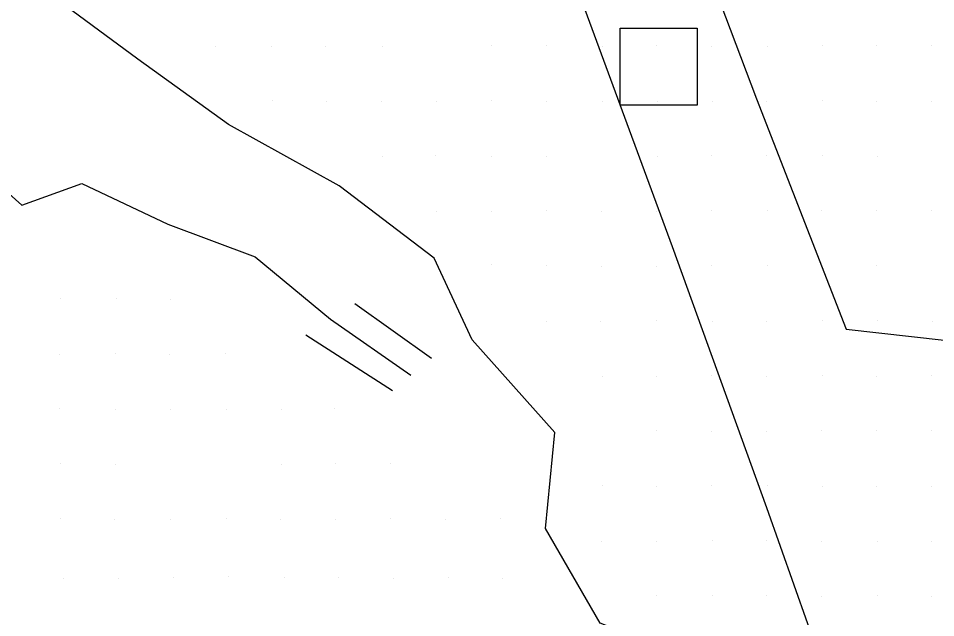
# Model space of a CAD drawing. Extents: x 1602514 to 1609837, y 863887 to 871157.
# Drawn here: x 1604320.5 to 1604570.6, y 868034.9 to 868198.3 of the extents above; entities that cross this region are included whole.
import ezdxf

# ---------------------------------------------------------------- set-up
doc = ezdxf.new("R2010")
doc.units = 0
for name, color, linetype in [('Survey-Flow line', 7, 'Continuous'), ('Survey-Ridge Lines', 7, 'Continuous'), ('Survey-Spot dirt', 7, 'Continuous'), ('Survey-Vegetation trees', 7, 'Continuous'), ('Utility-Pole', 7, 'Continuous')]:
    doc.layers.add(name, color=color, linetype=linetype)

msp = doc.modelspace()

# ---------------------------------------------------------------- linework, layer by layer
at = {"layer": 'Survey-Flow line'}
msp.add_lwpolyline([(1604275.54, 868191.96), (1604292.01, 868173.54), (1604321.41, 868147.34), (1604337.74, 868153.33), (1604361.22, 868142.24), (1604385.01, 868133.26), (1604405.59, 868116.33), (1604427.51, 868101.01)], dxfattribs=at)
msp.add_lwpolyline([(1604275.54, 868191.96), (1604292.01, 868173.54), (1604321.41, 868147.34), (1604337.74, 868153.33), (1604361.22, 868142.24), (1604385.01, 868133.26), (1604405.59, 868116.33), (1604427.51, 868101.01)], dxfattribs=at)
at = {"layer": 'Survey-Ridge Lines'}
for p, q in [((1604412.2, 868120.58), (1604433.14, 868105.7)), ((1604412.2, 868120.58), (1604433.14, 868105.7)), ((1604398.88, 868112.02), (1604422.47, 868096.82)), ((1604398.88, 868112.02), (1604422.47, 868096.82))]:
    msp.add_line(p, q, dxfattribs=at)
msp.add_lwpolyline([(1604503.62, 867979.05), (1604506.65, 868022.58), (1604479.14, 868033.42), (1604464.23, 868059.26), (1604466.73, 868085.39), (1604444.18, 868110.64), (1604433.82, 868132.95), (1604407.92, 868152.62), (1604377.73, 868169.34), (1604353.04, 868187.15), (1604328.15, 868205.61), (1604316.02, 868234.22), (1604313, 868249), (1604299.33, 868273.82), (1604275.83, 868292.59), (1604254.32, 868299.09)], dxfattribs=at)
msp.add_lwpolyline([(1604503.62, 867979.05), (1604506.65, 868022.58), (1604479.14, 868033.42), (1604464.23, 868059.26), (1604466.73, 868085.39), (1604444.18, 868110.64), (1604433.82, 868132.95), (1604407.92, 868152.62), (1604377.73, 868169.34), (1604353.04, 868187.15), (1604328.15, 868205.61), (1604316.02, 868234.22), (1604313, 868249), (1604299.33, 868273.82), (1604275.83, 868292.59), (1604254.32, 868299.09)], dxfattribs=at)
at = {"layer": 'Survey-Spot dirt'}
for p, q in [((1604374.3, 868190.78), (1604374.3, 868190.78)), ((1604374.3, 868190.78), (1604374.3, 868190.78)), ((1604389.54, 868190.61), (1604389.54, 868190.61)), ((1604389.54, 868190.61), (1604389.54, 868190.61)), ((1604404.13, 868190.54), (1604404.13, 868190.54)), ((1604404.13, 868190.54), (1604404.13, 868190.54)), ((1604419.65, 868190.68), (1604419.65, 868190.68)), ((1604419.65, 868190.68), (1604419.65, 868190.68)), ((1604449.53, 868190.84), (1604449.53, 868190.84)), ((1604449.53, 868190.84), (1604449.53, 868190.84)), ((1604464.37, 868190.93), (1604464.37, 868190.93)), ((1604464.37, 868190.93), (1604464.37, 868190.93)), ((1604479.63, 868190.75), (1604479.63, 868190.75)), ((1604479.63, 868190.75), (1604479.63, 868190.75)), ((1604494.53, 868190.86), (1604494.53, 868190.86)), ((1604494.53, 868190.86), (1604494.53, 868190.86)), ((1604509.43, 868190.76), (1604509.43, 868190.76)), ((1604509.43, 868190.76), (1604509.43, 868190.76)), ((1604524.72, 868190.6), (1604524.72, 868190.6)), ((1604524.72, 868190.6), (1604524.72, 868190.6)), ((1604539.7, 868190.83), (1604539.7, 868190.83)), ((1604539.7, 868190.83), (1604539.7, 868190.83)), ((1604554.59, 868190.82), (1604554.59, 868190.82)), ((1604554.59, 868190.82), (1604554.59, 868190.82)), ((1604569.56, 868190.86), (1604569.56, 868190.86)), ((1604569.56, 868190.86), (1604569.56, 868190.86)), ((1604389.7, 868175.96), (1604389.7, 868175.96)), ((1604389.7, 868175.96), (1604389.7, 868175.96)), ((1604404.36, 868175.61), (1604404.36, 868175.61)), ((1604404.36, 868175.61), (1604404.36, 868175.61)), ((1604419.6, 868175.73), (1604419.6, 868175.73)), ((1604419.6, 868175.73), (1604419.6, 868175.73)), ((1604434.47, 868175.77), (1604434.47, 868175.77)), ((1604434.47, 868175.77), (1604434.47, 868175.77)), ((1604449.49, 868175.8), (1604449.49, 868175.8)), ((1604449.49, 868175.8), (1604449.49, 868175.8)), ((1604464.53, 868175.66), (1604464.53, 868175.66)), ((1604464.53, 868175.66), (1604464.53, 868175.66)), ((1604479.7, 868175.71), (1604479.7, 868175.71)), ((1604479.7, 868175.71), (1604479.7, 868175.71)), ((1604494.61, 868175.76), (1604494.61, 868175.76)), ((1604494.61, 868175.76), (1604494.61, 868175.76)), ((1604509.72, 868175.68), (1604509.72, 868175.68)), ((1604509.72, 868175.68), (1604509.72, 868175.68)), ((1604524.59, 868175.66), (1604524.59, 868175.66)), ((1604524.59, 868175.66), (1604524.59, 868175.66)), ((1604539.61, 868175.87), (1604539.61, 868175.87)), ((1604539.61, 868175.87), (1604539.61, 868175.87)), ((1604554.59, 868175.72), (1604554.59, 868175.72)), ((1604554.59, 868175.72), (1604554.59, 868175.72)), ((1604569.58, 868175.71), (1604569.58, 868175.71)), ((1604569.58, 868175.71), (1604569.58, 868175.71)), ((1604419.69, 868160.67), (1604419.69, 868160.67)), ((1604419.69, 868160.67), (1604419.69, 868160.67)), ((1604434.28, 868160.81), (1604434.28, 868160.81)), ((1604434.28, 868160.81), (1604434.28, 868160.81)), ((1604449.47, 868160.76), (1604449.47, 868160.76)), ((1604449.47, 868160.76), (1604449.47, 868160.76)), ((1604464.53, 868160.79), (1604464.53, 868160.79)), ((1604464.53, 868160.79), (1604464.53, 868160.79)), ((1604494.64, 868160.75), (1604494.64, 868160.75)), ((1604494.64, 868160.75), (1604494.64, 868160.75)), ((1604509.49, 868160.8), (1604509.49, 868160.8)), ((1604509.49, 868160.8), (1604509.49, 868160.8)), ((1604524.51, 868160.92), (1604524.51, 868160.92)), ((1604524.51, 868160.92), (1604524.51, 868160.92)), ((1604539.61, 868160.86), (1604539.61, 868160.86)), ((1604539.61, 868160.86), (1604539.61, 868160.86)), ((1604554.73, 868160.79), (1604554.73, 868160.79)), ((1604554.73, 868160.79), (1604554.73, 868160.79)), ((1604434.49, 868145.72), (1604434.49, 868145.72)), ((1604434.49, 868145.72), (1604434.49, 868145.72)), ((1604449.47, 868145.59), (1604449.47, 868145.59)), ((1604449.47, 868145.59), (1604449.47, 868145.59)), ((1604464.44, 868145.82), (1604464.44, 868145.82)), ((1604464.44, 868145.82), (1604464.44, 868145.82)), ((1604479.38, 868145.63), (1604479.38, 868145.63)), ((1604479.38, 868145.63), (1604479.38, 868145.63)), ((1604494.46, 868145.74), (1604494.46, 868145.74)), ((1604494.46, 868145.74), (1604494.46, 868145.74)), ((1604509.58, 868145.84), (1604509.58, 868145.84)), ((1604509.58, 868145.84), (1604509.58, 868145.84)), ((1604524.63, 868145.91), (1604524.63, 868145.91)), ((1604524.63, 868145.91), (1604524.63, 868145.91)), ((1604539.51, 868145.92), (1604539.51, 868145.92)), ((1604539.51, 868145.92), (1604539.51, 868145.92)), ((1604554.57, 868145.86), (1604554.57, 868145.86)), ((1604554.57, 868145.86), (1604554.57, 868145.86)), ((1604569.36, 868145.95), (1604569.36, 868145.95)), ((1604569.36, 868145.95), (1604569.36, 868145.95)), ((1604449.4, 868131.1), (1604449.4, 868131.1)), ((1604449.4, 868131.1), (1604449.4, 868131.1)), ((1604464.55, 868130.85), (1604464.55, 868130.85)), ((1604464.55, 868130.85), (1604464.55, 868130.85)), ((1604479.39, 868130.57), (1604479.39, 868130.57)), ((1604479.39, 868130.57), (1604479.39, 868130.57)), ((1604494.5, 868130.78), (1604494.5, 868130.78)), ((1604494.5, 868130.78), (1604494.5, 868130.78)), ((1604509.58, 868130.81), (1604509.58, 868130.81)), ((1604509.58, 868130.81), (1604509.58, 868130.81)), ((1604524.68, 868130.81), (1604524.68, 868130.81)), ((1604524.68, 868130.81), (1604524.68, 868130.81)), ((1604539.62, 868130.87), (1604539.62, 868130.87)), ((1604539.62, 868130.87), (1604539.62, 868130.87)), ((1604554.58, 868130.82), (1604554.58, 868130.82)), ((1604554.58, 868130.82), (1604554.58, 868130.82)), ((1604331.89, 868121.96), (1604331.89, 868121.96)), ((1604331.89, 868121.96), (1604331.89, 868121.96)), ((1604347.14, 868121.95), (1604347.14, 868121.95)), ((1604347.14, 868121.95), (1604347.14, 868121.95)), ((1604361.94, 868121.68), (1604361.94, 868121.68)), ((1604361.94, 868121.68), (1604361.94, 868121.68)), ((1604464.47, 868115.7), (1604464.47, 868115.7)), ((1604464.47, 868115.7), (1604464.47, 868115.7)), ((1604479.29, 868115.78), (1604479.29, 868115.78)), ((1604479.29, 868115.78), (1604479.29, 868115.78)), ((1604494.45, 868115.82), (1604494.45, 868115.82)), ((1604494.45, 868115.82), (1604494.45, 868115.82)), ((1604509.67, 868115.69), (1604509.67, 868115.69)), ((1604509.67, 868115.69), (1604509.67, 868115.69)), ((1604524.44, 868115.68), (1604524.44, 868115.68)), ((1604524.44, 868115.68), (1604524.44, 868115.68)), ((1604539.69, 868115.83), (1604539.69, 868115.83)), ((1604539.69, 868115.83), (1604539.69, 868115.83)), ((1604554.61, 868115.89), (1604554.61, 868115.89)), ((1604554.61, 868115.89), (1604554.61, 868115.89)), ((1604569.6, 868115.69), (1604569.6, 868115.69)), ((1604569.6, 868115.69), (1604569.6, 868115.69)), ((1604331.8, 868106.74), (1604331.8, 868106.74)), ((1604331.8, 868106.74), (1604331.8, 868106.74)), ((1604346.99, 868106.81), (1604346.99, 868106.81)), ((1604346.99, 868106.81), (1604346.99, 868106.81)), ((1604361.68, 868106.78), (1604361.68, 868106.78)), ((1604361.68, 868106.78), (1604361.68, 868106.78)), ((1604376.99, 868107.07), (1604376.99, 868107.07)), ((1604376.99, 868107.07), (1604376.99, 868107.07)), ((1604479.63, 868100.62), (1604479.63, 868100.62)), ((1604479.63, 868100.62), (1604479.63, 868100.62)), ((1604494.54, 868100.68), (1604494.54, 868100.68)), ((1604494.54, 868100.68), (1604494.54, 868100.68)), ((1604509.57, 868100.85), (1604509.57, 868100.85)), ((1604509.57, 868100.85), (1604509.57, 868100.85)), ((1604524.4, 868100.73), (1604524.4, 868100.73)), ((1604524.4, 868100.73), (1604524.4, 868100.73)), ((1604539.63, 868100.81), (1604539.63, 868100.81)), ((1604539.63, 868100.81), (1604539.63, 868100.81)), ((1604554.57, 868100.72), (1604554.57, 868100.72)), ((1604554.57, 868100.72), (1604554.57, 868100.72)), ((1604569.58, 868100.83), (1604569.58, 868100.83)), ((1604569.58, 868100.83), (1604569.58, 868100.83)), ((1604331.81, 868091.93), (1604331.81, 868091.93)), ((1604331.81, 868091.93), (1604331.81, 868091.93)), ((1604347, 868091.81), (1604347, 868091.81)), ((1604347, 868091.81), (1604347, 868091.81)), ((1604361.89, 868091.73), (1604361.89, 868091.73)), ((1604361.89, 868091.73), (1604361.89, 868091.73)), ((1604377.09, 868091.72), (1604377.09, 868091.72)), ((1604377.09, 868091.72), (1604377.09, 868091.72)), ((1604392.14, 868091.75), (1604392.14, 868091.75)), ((1604392.14, 868091.75), (1604392.14, 868091.75)), ((1604406.74, 868091.84), (1604406.74, 868091.84)), ((1604406.74, 868091.84), (1604406.74, 868091.84)), ((1604494.58, 868085.94), (1604494.58, 868085.94)), ((1604494.58, 868085.94), (1604494.58, 868085.94)), ((1604509.57, 868085.71), (1604509.57, 868085.71)), ((1604509.57, 868085.71), (1604509.57, 868085.71)), ((1604524.59, 868085.78), (1604524.59, 868085.78)), ((1604524.59, 868085.78), (1604524.59, 868085.78)), ((1604539.51, 868085.82), (1604539.51, 868085.82)), ((1604539.51, 868085.82), (1604539.51, 868085.82)), ((1604554.59, 868085.83), (1604554.59, 868085.83)), ((1604554.59, 868085.83), (1604554.59, 868085.83)), ((1604569.53, 868085.89), (1604569.53, 868085.89)), ((1604569.53, 868085.89), (1604569.53, 868085.89)), ((1604331.89, 868076.88), (1604331.89, 868076.88)), ((1604331.89, 868076.88), (1604331.89, 868076.88)), ((1604347.03, 868076.68), (1604347.03, 868076.68)), ((1604347.03, 868076.68), (1604347.03, 868076.68)), ((1604392.11, 868076.67), (1604392.11, 868076.67)), ((1604392.11, 868076.67), (1604392.11, 868076.67)), ((1604406.9, 868076.87), (1604406.9, 868076.87)), ((1604406.9, 868076.87), (1604406.9, 868076.87)), ((1604421.84, 868076.87), (1604421.84, 868076.87)), ((1604421.84, 868076.87), (1604421.84, 868076.87)), ((1604479.72, 868070.86), (1604479.72, 868070.86)), ((1604479.72, 868070.86), (1604479.72, 868070.86)), ((1604494.36, 868070.76), (1604494.36, 868070.76)), ((1604494.36, 868070.76), (1604494.36, 868070.76)), ((1604509.56, 868070.94), (1604509.56, 868070.94)), ((1604509.56, 868070.94), (1604509.56, 868070.94)), ((1604524.68, 868070.84), (1604524.68, 868070.84)), ((1604524.68, 868070.84), (1604524.68, 868070.84)), ((1604539.62, 868070.75), (1604539.62, 868070.75)), ((1604539.62, 868070.75), (1604539.62, 868070.75)), ((1604554.6, 868070.8), (1604554.6, 868070.8)), ((1604554.6, 868070.8), (1604554.6, 868070.8)), ((1604569.51, 868070.8), (1604569.51, 868070.8)), ((1604569.51, 868070.8), (1604569.51, 868070.8)), ((1604332.08, 868061.85), (1604332.08, 868061.85)), ((1604332.08, 868061.85), (1604332.08, 868061.85)), ((1604346.72, 868061.71), (1604346.72, 868061.71)), ((1604346.72, 868061.71), (1604346.72, 868061.71)), ((1604361.98, 868061.81), (1604361.98, 868061.81)), ((1604361.98, 868061.81), (1604361.98, 868061.81)), ((1604377.09, 868062.09), (1604377.09, 868062.09)), ((1604377.09, 868062.09), (1604377.09, 868062.09)), ((1604392, 868061.74), (1604392, 868061.74)), ((1604392, 868061.74), (1604392, 868061.74)), ((1604406.91, 868061.82), (1604406.91, 868061.82)), ((1604406.91, 868061.82), (1604406.91, 868061.82)), ((1604421.85, 868061.87), (1604421.85, 868061.87)), ((1604421.85, 868061.87), (1604421.85, 868061.87)), ((1604436.99, 868061.82), (1604436.99, 868061.82)), ((1604436.99, 868061.82), (1604436.99, 868061.82)), ((1604452.07, 868061.84), (1604452.07, 868061.84)), ((1604452.07, 868061.84), (1604452.07, 868061.84)), ((1604479.55, 868055.74), (1604479.55, 868055.74)), ((1604479.55, 868055.74), (1604479.55, 868055.74)), ((1604494.51, 868055.65), (1604494.51, 868055.65)), ((1604494.51, 868055.65), (1604494.51, 868055.65)), ((1604509.61, 868055.88), (1604509.61, 868055.88)), ((1604509.61, 868055.88), (1604509.61, 868055.88)), ((1604524.48, 868055.92), (1604524.48, 868055.92)), ((1604524.48, 868055.92), (1604524.48, 868055.92)), ((1604539.6, 868055.77), (1604539.6, 868055.77)), ((1604539.6, 868055.77), (1604539.6, 868055.77)), ((1604554.62, 868055.78), (1604554.62, 868055.78)), ((1604554.62, 868055.78), (1604554.62, 868055.78)), ((1604569.53, 868055.82), (1604569.53, 868055.82)), ((1604569.53, 868055.82), (1604569.53, 868055.82)), ((1604332.75, 868045.62), (1604332.75, 868045.62)), ((1604332.75, 868045.62), (1604332.75, 868045.62)), ((1604347.88, 868045.62), (1604347.88, 868045.62)), ((1604347.88, 868045.62), (1604347.88, 868045.62)), ((1604362.73, 868045.75), (1604362.73, 868045.75)), ((1604362.73, 868045.75), (1604362.73, 868045.75)), ((1604377.82, 868046.1), (1604377.82, 868046.1)), ((1604377.82, 868046.1), (1604377.82, 868046.1)), ((1604392.92, 868045.85), (1604392.92, 868045.85)), ((1604392.92, 868045.85), (1604392.92, 868045.85)), ((1604407.77, 868045.94), (1604407.77, 868045.94)), ((1604407.77, 868045.94), (1604407.77, 868045.94)), ((1604422.78, 868045.69), (1604422.78, 868045.69)), ((1604422.78, 868045.69), (1604422.78, 868045.69)), ((1604437.71, 868045.8), (1604437.71, 868045.8)), ((1604437.71, 868045.8), (1604437.71, 868045.8)), ((1604452.44, 868045.65), (1604452.44, 868045.65)), ((1604452.44, 868045.65), (1604452.44, 868045.65)), ((1604494.47, 868041.04), (1604494.47, 868041.04)), ((1604494.47, 868041.04), (1604494.47, 868041.04)), ((1604509.7, 868040.84), (1604509.7, 868040.84)), ((1604509.7, 868040.84), (1604509.7, 868040.84)), ((1604524.57, 868040.85), (1604524.57, 868040.85)), ((1604524.57, 868040.85), (1604524.57, 868040.85)), ((1604539.52, 868040.78), (1604539.52, 868040.78)), ((1604539.52, 868040.78), (1604539.52, 868040.78)), ((1604554.61, 868040.83), (1604554.61, 868040.83)), ((1604554.61, 868040.83), (1604554.61, 868040.83)), ((1604569.35, 868040.74), (1604569.35, 868040.74)), ((1604569.35, 868040.74), (1604569.35, 868040.74))]:
    msp.add_line(p, q, dxfattribs=at)
at = {"layer": 'Survey-Vegetation trees'}
for points in [[(1604465.35, 868345.01), (1604480.44, 868314.98), (1604495.45, 868291.7), (1604491.72, 868255.78), (1604521.78, 868176.35), (1604546.15, 868113.56), (1604572.9, 868110.61), (1604579.39, 868059.4), (1604588.72, 868021.51), (1604589.21, 867983.05), (1604619.52, 867916.56), (1604677.17, 867824.91), (1604717.98, 867769.39), (1604776.16, 867684.57), (1604816.24, 867663.79), (1604835.18, 867610.93), (1604877.81, 867552.25), (1604900.87, 867512.26)], [(1604465.35, 868345.01), (1604480.44, 868314.98), (1604495.45, 868291.7), (1604491.72, 868255.78), (1604521.78, 868176.35), (1604546.15, 868113.56), (1604572.9, 868110.61), (1604579.39, 868059.4), (1604588.72, 868021.51), (1604589.21, 867983.05), (1604619.52, 867916.56), (1604677.17, 867824.91), (1604717.98, 867769.39), (1604776.16, 867684.57), (1604816.24, 867663.79), (1604835.18, 867610.93), (1604877.81, 867552.25), (1604900.87, 867512.26)], [(1604876.85, 867493.59), (1604857.09, 867521.24), (1604818.92, 867584.6), (1604786.39, 867618.88), (1604746.95, 867673.42), (1604704.4, 867733.5), (1604646.98, 867825.65), (1604600.64, 867890.1), (1604575.99, 867935.59), (1604550.67, 867991.09), (1604524.52, 868064.86), (1604498.87, 868136.02), (1604456.32, 868251.5), (1604438.4, 868315.53)], [(1604876.85, 867493.59), (1604857.09, 867521.24), (1604818.92, 867584.6), (1604786.39, 867618.88), (1604746.95, 867673.42), (1604704.4, 867733.5), (1604646.98, 867825.65), (1604600.64, 867890.1), (1604575.99, 867935.59), (1604550.67, 867991.09), (1604524.52, 868064.86), (1604498.87, 868136.02), (1604456.32, 868251.5), (1604438.4, 868315.53)]]:
    msp.add_lwpolyline(points, dxfattribs=at)
at = {"layer": 'Utility-Pole'}
msp.add_lwpolyline([(1604484.59, 868195.63), (1604505.59, 868195.63), (1604505.59, 868174.63), (1604484.59, 868174.63)], close=True, dxfattribs=at)
msp.add_lwpolyline([(1604484.59, 868195.63), (1604505.59, 868195.63), (1604505.59, 868174.63), (1604484.59, 868174.63)], close=True, dxfattribs=at)

doc.saveas('drawing.dxf')
